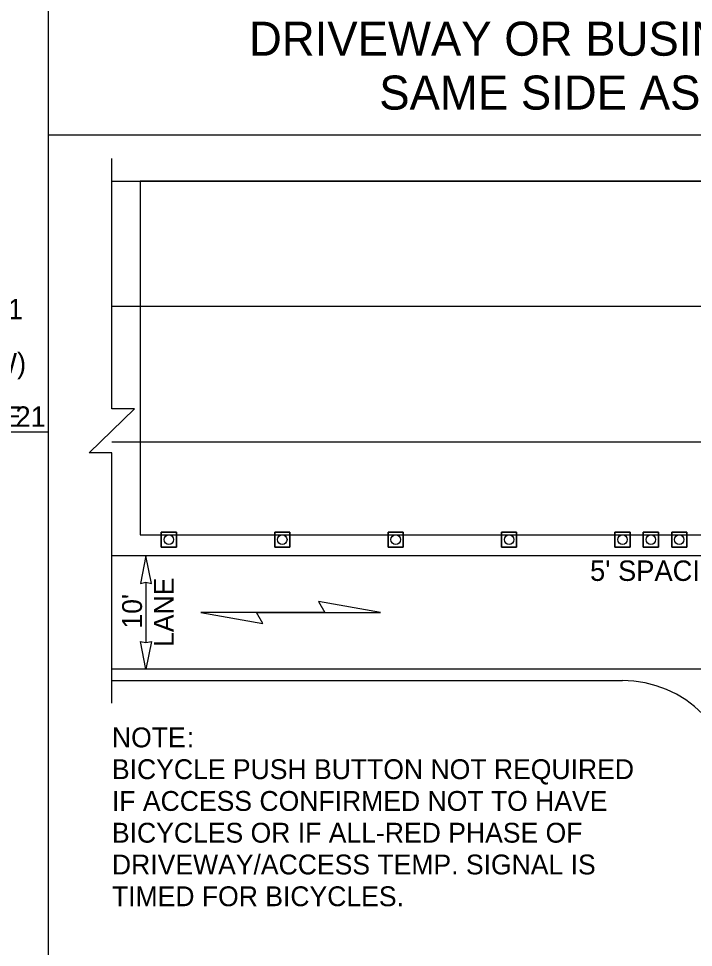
# Model space of a CAD drawing. Extents: x 99982 to 100176, y 99905 to 100011.
# Drawn here: x 100110.396 to 100112.776, y 100004.304 to 100007.579 of the extents above; entities that cross this region are included whole.
import ezdxf

# ---------------------------------------------------------------- set-up
doc = ezdxf.new("R2010")
doc.units = 0
for name, color, linetype in [('RD_ED_DrivewayEdge', 7, 'Continuous'), ('RD_ED_ShoulderPavedEdge', 7, 'Continuous'), ('RD_MK_LineEdgeWhite', 7, 'Continuous'), ('RD_MK_LineSkipCenter', 7, 'Continuous'), ('SH_DE_DetailHeading2Text', 7, 'Continuous'), ('TR_WZ_TrafficCone', 7, 'Continuous'), ('TR_WZ_WorkZoneDetails', 7, 'Continuous'), ('TR_WZ_WorkZoneTextCurrent', 7, 'Continuous')]:
    doc.layers.add(name, color=color, linetype=linetype)

msp = doc.modelspace()

# ---------------------------------------------------------------- linework, layer by layer
at = {"layer": 'RD_ED_DrivewayEdge'}
msp.add_arc((100112.525, 100004.845), 0.4, 0, 90, dxfattribs=at)
at = {"layer": 'RD_ED_ShoulderPavedEdge'}
for p, q in [((100110.725, 100007.005), (100115.525, 100007.005)), ((100110.725, 100005.245), (100112.525, 100005.245)), ((100110.725, 100005.245), (100112.525, 100005.245))]:
    msp.add_line(p, q, dxfattribs=at)
at = {"layer": 'RD_MK_LineEdgeWhite'}
for p, q in [((100110.725, 100006.565), (100115.525, 100006.565)), ((100115.525, 100005.685), (100110.725, 100005.685)), ((100115.525, 100005.285), (100110.725, 100005.285))]:
    msp.add_line(p, q, dxfattribs=at)
at = {"layer": 'RD_MK_LineSkipCenter'}
msp.add_lwpolyline([(100115.5043, 100006.085), (100110.725, 100006.085)], dxfattribs=at)
at = {"layer": 'TR_WZ_TrafficCone'}
for points in [[(100110.899, 100005.7683), (100110.9523, 100005.7683), (100110.9523, 100005.715), (100110.899, 100005.715), (100110.899, 100005.7683)], [(100110.899, 100005.715), (100110.9523, 100005.715), (100110.9523, 100005.7683), (100110.899, 100005.7683), (100110.899, 100005.715)], [(100111.299, 100005.7683), (100111.3523, 100005.7683), (100111.3523, 100005.715), (100111.299, 100005.715), (100111.299, 100005.7683)], [(100111.299, 100005.715), (100111.3523, 100005.715), (100111.3523, 100005.7683), (100111.299, 100005.7683), (100111.299, 100005.715)], [(100111.699, 100005.7683), (100111.7523, 100005.7683), (100111.7523, 100005.715), (100111.699, 100005.715), (100111.699, 100005.7683)], [(100111.699, 100005.715), (100111.7523, 100005.715), (100111.7523, 100005.7683), (100111.699, 100005.7683), (100111.699, 100005.715)], [(100112.099, 100005.7683), (100112.1523, 100005.7683), (100112.1523, 100005.715), (100112.099, 100005.715), (100112.099, 100005.7683)], [(100112.099, 100005.715), (100112.1523, 100005.715), (100112.1523, 100005.7683), (100112.099, 100005.7683), (100112.099, 100005.715)], [(100112.499, 100005.7683), (100112.5523, 100005.7683), (100112.5523, 100005.715), (100112.499, 100005.715), (100112.499, 100005.7683)], [(100112.499, 100005.715), (100112.5523, 100005.715), (100112.5523, 100005.7683), (100112.499, 100005.7683), (100112.499, 100005.715)], [(100112.599, 100005.7683), (100112.6523, 100005.7683), (100112.6523, 100005.715), (100112.599, 100005.715), (100112.599, 100005.7683)], [(100112.599, 100005.715), (100112.6523, 100005.715), (100112.6523, 100005.7683), (100112.599, 100005.7683), (100112.599, 100005.715)], [(100112.699, 100005.7683), (100112.7523, 100005.7683), (100112.7523, 100005.715), (100112.699, 100005.715), (100112.699, 100005.7683)], [(100112.699, 100005.715), (100112.7523, 100005.715), (100112.7523, 100005.7683), (100112.699, 100005.7683), (100112.699, 100005.715)]]:
    msp.add_lwpolyline(points, dxfattribs=at)
for centre in [(100110.9257, 100005.7417), (100111.3257, 100005.7417), (100111.7257, 100005.7417), (100112.1257, 100005.7417), (100112.5257, 100005.7417), (100112.6257, 100005.7417), (100112.7257, 100005.7417)]:
    msp.add_circle(centre, 0.0167, dxfattribs=at)
at = {"layer": 'TR_WZ_WorkZoneDetails'}
for p, q in [((100110.5, 100010.275), (100110.5, 100001.2259)), ((100115.75, 100007.1677), (100110.5, 100007.1677)), ((100110.5, 100006.1205), (100105.25, 100006.1205)), ((100110.845, 100005.5913), (100110.845, 100005.3787)), ((100111.4761, 100005.485), (100111.235, 100005.485)), ((100111.235, 100005.485), (100111.4761, 100005.485))]:
    msp.add_line(p, q, dxfattribs=at)
msp.add_lwpolyline([(100110.725, 100005.165), (100110.725, 100006.0476), (100110.645, 100006.0476), (100110.805, 100006.2024), (100110.725, 100006.2024), (100110.725, 100007.085)], dxfattribs=at)
for points in [[(100110.825, 100007.005), (100110.825, 100005.7583), (100115.425, 100005.7583), (100115.425, 100007.005)], [(100110.845, 100005.685), (100110.8257, 100005.5867), (100110.845, 100005.5913), (100110.8643, 100005.5867)], [(100111.6727, 100005.485), (100111.4539, 100005.5236), (100111.4761, 100005.485)], [(100111.0385, 100005.485), (100111.2573, 100005.4464), (100111.235, 100005.485)], [(100110.845, 100005.285), (100110.8257, 100005.3833), (100110.845, 100005.3787), (100110.8643, 100005.3833)]]:
    msp.add_lwpolyline(points, close=True, dxfattribs=at)

# ---------------------------------------------------------------- texts
at = {"layer": 'SH_DE_DetailHeading2Text'}
for s, p in [('DRIVEWAY OR BUSINESS ACCESS DETAIL', (100111.2082, 100007.4477)), ('SAME SIDE AS LANE CLOSURE', (100111.6677, 100007.2577))]:
    msp.add_text(s, height=0.12, rotation=360, dxfattribs=at).set_placement(p)
at = {"layer": 'TR_WZ_WorkZoneDetails'}
for s, p in [('R2-1', (100110.2029, 100006.5185)), ('(B/W)', (100110.1764, 100006.3283)), ('NOTE', (100110.1384, 100006.1395)), ('21', (100110.3847, 100006.1395))]:
    msp.add_text(s, height=0.072, rotation=360, dxfattribs=at).set_placement(p)
for s, p in [('NOTE', (100110.725, 100005.0096)), (':', (100110.9891, 100005.0096)), ('BICYCLE PUSH BUTTON NOT REQUIRED ', (100110.725, 100004.8976)), ('IF ACCESS CONFIRMED NOT TO HAVE ', (100110.725, 100004.7856)), ('BICYCLES OR IF ALL-RED PHASE OF ', (100110.725, 100004.6736)), ('DRIVEWAY/ACCESS TEMP. SIGNAL IS ', (100110.725, 100004.5616)), ('TIMED FOR BICYCLES.', (100110.725, 100004.4496))]:
    msp.add_text(s, height=0.07, dxfattribs=at).set_placement(p)
at = {"layer": 'TR_WZ_WorkZoneTextCurrent'}
msp.add_text("5' SPACING WITHIN ACCESS", height=0.072, dxfattribs=at).set_placement((100112.4111, 100005.5963))
for s, p in [('LANE', (100110.943, 100005.3635)), ("10'", (100110.831, 100005.4282))]:
    msp.add_text(s, height=0.07, rotation=90, dxfattribs=at).set_placement(p)

doc.saveas('drawing.dxf')
